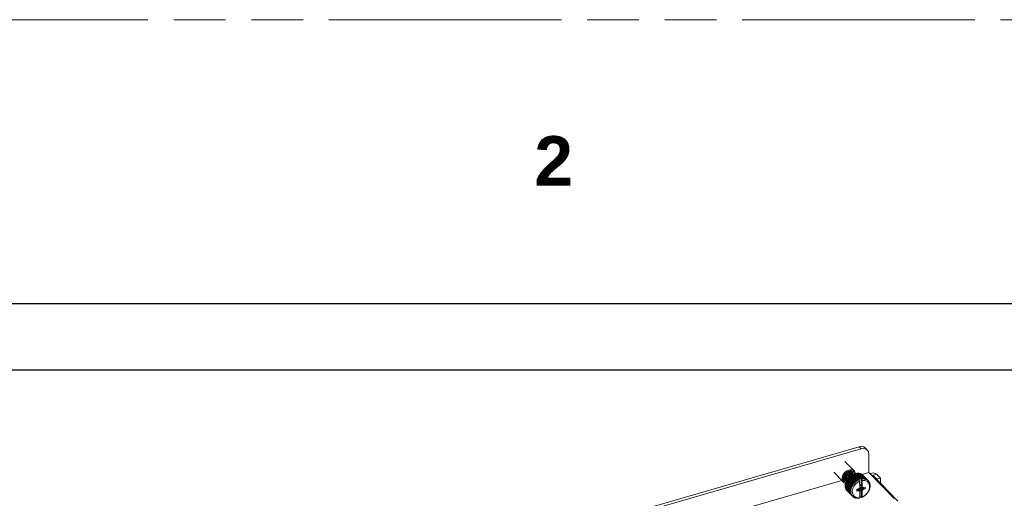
# Model space of a CAD drawing. Header units: millimetres. Extents: x 3925 to 5043, y -86 to 778.
# Tile 431 of 439: x 4785 to 4873, y 735 to 778. Entities that reach past the tile are written whole.
import ezdxf

# ---------------------------------------------------------------- set-up
doc = ezdxf.new("R2010")
doc.units = ezdxf.units.MM
doc.header["$LTSCALE"] = 46.255
doc.linetypes.add('PHANTOM', pattern=[0.8, 0.45, -0.05, 0.1, -0.05, 0.1, -0.05])
doc.layers.get('0').update_dxf_attribs({"linetype": 'CONTINUOUS'})
doc.layers.add('H30K-FOG-FILDXF_CONTINUOUS_LINE', color=7, linetype='CONTINUOUS')
doc.layers.add('SW3DPS-52-39DXF_CONTINUOUS_LINE', color=7, linetype='CONTINUOUS')
doc.styles.add('SLDTEXTSTYLE0', font='arialbd.ttf', dxfattribs={"height": 5.5})

msp = doc.modelspace()

# ---------------------------------------------------------------- linework, layer by layer
at = {"color": 7, "linetype": 'PHANTOM', "lineweight": 0}
msp.add_line((3924.9114, 777.5606), (5042.5114, 777.5606), dxfattribs=at)
at = {"color": 7, "linetype": 'Continuous', "lineweight": 30}
msp.add_line((3937.6114, 752.1606), (5029.8114, 752.1606), dxfattribs=at)
msp.add_lwpolyline([(4777.2128, 746.2015), (4995.7083, 746.2015), (4995.7083, 660.161), (4777.2128, 660.161)], close=True)
at = {"layer": 'H30K-FOG-FILDXF_CONTINUOUS_LINE', "color": 7, "linetype": 'Continuous', "lineweight": 0}
for p, q in [((4791.3686, 719.3461), (4860.4861, 739.3234)), ((4791.5413, 719.168), (4860.6588, 739.1454)), ((4860.6588, 739.1454), (4860.4861, 739.3234)), ((4860.8649, 739.1739), (4860.6588, 739.1454)), ((4861.2052, 739.0362), (4861.0324, 739.2142)), ((4861.3325, 738.7064), (4861.3538, 737.0227)), ((4861.3538, 737.0227), (4860.7369, 736.8444)), ((4863.5992, 734.7079), (4861.3538, 737.0227)), ((4862.0237, 736.8783), (4861.6099, 736.7587)), ((4861.6909, 736.7821), (4863.9363, 734.4673)), ((4862.0237, 736.8783), (4862.3692, 736.5222)), ((4858.9196, 736.3191), (4826.7897, 727.0324)), ((4862.3692, 736.5222), (4862.0364, 736.426)), ((4862.3692, 736.5222), (4862.3748, 736.0771))]:
    msp.add_line(p, q, dxfattribs=at)
for points in [[(4860.4861, 739.3234), (4860.6922, 739.352), (4860.8789, 739.3159), (4861.0324, 739.2142)], [(4861.2052, 739.0362), (4861.0516, 739.1379), (4860.8649, 739.1739)], [(4861.3325, 738.7064), (4861.2974, 738.8921), (4861.2052, 739.0362)], [(4861.4484, 736.9343), (4861.5966, 736.9771), (4861.7634, 736.9813), (4861.9158, 736.9461), (4862.0237, 736.8783)]]:
    msp.add_lwpolyline(points, dxfattribs=at)
at = {"layer": 'SW3DPS-52-39DXF_CONTINUOUS_LINE', "color": 7, "linetype": 'Continuous', "lineweight": 0}
for p, q in [((4859.2008, 738.004), (4860.0446, 737.1341)), ((4858.2129, 737.0476), (4859.0568, 736.1777)), ((4859.1092, 736.7681), (4859.11, 736.7682)), ((4859.1399, 736.7373), (4859.1095, 736.7688)), ((4859.5041, 737.0459), (4859.451, 737.1006)), ((4859.452, 737.0996), (4859.4525, 737.1013)), ((4859.6169, 736.9296), (4859.5583, 736.99)), ((4859.5864, 737.0881), (4859.6266, 737.0669)), ((4859.6084, 737.0765), (4859.6175, 737.0546)), ((4859.6187, 737.0546), (4859.6094, 737.076)), ((4859.6245, 736.9308), (4859.6272, 736.9374)), ((4859.6266, 737.0669), (4859.6471, 737.0503)), ((4859.6352, 737.0524), (4859.6288, 737.0651)), ((4859.6753, 737.1101), (4859.6344, 737.1344)), ((4859.6567, 737.123), (4859.6345, 737.1344)), ((4859.6982, 737.0914), (4859.6567, 737.123)), ((4859.6634, 736.9367), (4859.6594, 736.9839)), ((4859.6611, 737.129), (4859.6607, 737.1332)), ((4859.7296, 736.8135), (4859.671, 736.8738)), ((4859.7101, 737.0798), (4859.6753, 737.1101)), ((4859.7103, 737.0796), (4859.6982, 737.0914)), ((4859.7103, 737.0796), (4859.7101, 737.0798)), ((4859.7244, 737.0638), (4859.7101, 737.0798)), ((4859.8024, 736.9826), (4859.7585, 737.0128)), ((4859.8229, 736.9635), (4859.8024, 736.9826)), ((4859.8161, 736.7879), (4860.2767, 736.3131)), ((4859.823, 736.9634), (4859.8229, 736.9635)), ((4859.8501, 736.8358), (4859.8725, 736.818)), ((4859.8608, 736.8143), (4860.3214, 736.3395)), ((4859.8681, 736.8164), (4859.8627, 736.8174)), ((4860.3884, 736.3049), (4859.8871, 736.8217)), ((4859.9318, 736.8505), (4859.8916, 736.8841)), ((4859.9353, 736.8528), (4860.3959, 736.378)), ((4859.9817, 736.8735), (4860.4423, 736.3987)), ((4860.4471, 736.4166), (4860.0036, 736.8738)), ((4860.0581, 736.9025), (4860.4812, 736.4663)), ((4860.1084, 736.916), (4860.1051, 736.9172)), ((4860.1051, 736.9172), (4860.5283, 736.481)), ((4860.1219, 736.9108), (4860.1084, 736.916)), ((4860.5654, 736.4536), (4860.1219, 736.9108)), ((4860.1819, 736.9361), (4860.605, 736.4999)), ((4860.2287, 736.9445), (4860.6893, 736.4697)), ((4860.3044, 736.953), (4860.765, 736.4781)), ((4860.3501, 736.9549), (4860.8107, 736.4801)), ((4860.4232, 736.9527), (4860.8838, 736.4779)), ((4860.4669, 736.9481), (4860.9275, 736.4733)), ((4860.536, 736.9354), (4860.4861, 736.9284)), ((4860.536, 736.9354), (4860.9966, 736.4606)), ((4860.5769, 736.9244), (4861.0375, 736.4496)), ((4860.6406, 736.9013), (4860.6011, 736.8994)), ((4860.6406, 736.9013), (4861.1012, 736.4265)), ((4860.6778, 736.8841), (4861.1384, 736.4093)), ((4860.7349, 736.8512), (4860.7086, 736.8524)), ((4860.7349, 736.8512), (4861.1955, 736.3763)), ((4860.7677, 736.8281), (4861.2283, 736.3533)), ((4860.8172, 736.7859), (4860.8073, 736.7873)), ((4860.8172, 736.7859), (4861.2778, 736.3111)), ((4859.0703, 736.5637), (4859.0735, 736.5595)), ((4859.0704, 736.5631), (4859.0738, 736.5593)), ((4859.0706, 736.56), (4859.0736, 736.5599)), ((4859.0735, 736.5595), (4859.0738, 736.5593)), ((4859.0936, 736.6378), (4859.0785, 736.6716)), ((4859.1151, 736.6081), (4859.0936, 736.6378)), ((4859.1171, 736.6124), (4859.1067, 736.6197)), ((4859.1067, 736.6197), (4859.1171, 736.6109)), ((4859.1171, 736.6059), (4859.1151, 736.6081)), ((4859.1663, 736.465), (4859.1782, 736.4516)), ((4859.178, 736.4519), (4859.1782, 736.4516)), ((4859.2526, 736.6212), (4859.19, 736.6857)), ((4859.2298, 736.4902), (4859.2235, 736.4961)), ((4859.2235, 736.4961), (4859.2239, 736.4957)), ((4859.2239, 736.4957), (4859.2298, 736.4899)), ((4859.2321, 735.9238), (4859.6927, 735.449)), ((4859.236, 736.5778), (4859.239, 736.5787)), ((4859.2386, 735.97), (4859.6992, 735.4952)), ((4859.2494, 736.3998), (4859.2708, 736.36)), ((4859.2544, 736.0459), (4859.715, 735.5711)), ((4859.2544, 736.0459), (4859.2637, 736.0318)), ((4859.765, 735.515), (4859.2637, 736.0318)), ((4859.2673, 736.0926), (4859.7279, 735.6178)), ((4859.2708, 736.36), (4859.2907, 736.3357)), ((4859.2789, 736.349), (4859.2909, 736.3355)), ((4859.2907, 736.3357), (4859.2909, 736.3355)), ((4859.2934, 736.1686), (4859.754, 735.6938)), ((4859.7974, 735.6324), (4859.2961, 736.1492)), ((4859.2966, 736.5444), (4859.3237, 736.5478)), ((4859.3194, 736.5524), (4859.2978, 736.5491)), ((4859.3653, 736.505), (4859.3027, 736.5695)), ((4859.3125, 736.2149), (4859.7731, 735.7401)), ((4859.3315, 736.3852), (4859.3425, 736.3852)), ((4859.3425, 736.374), (4859.3362, 736.38)), ((4859.3362, 736.38), (4859.3366, 736.3796)), ((4859.3366, 736.3796), (4859.3425, 736.3738)), ((4859.8454, 735.7487), (4859.3441, 736.2655)), ((4859.3447, 736.2953), (4859.3499, 736.2933)), ((4859.3484, 736.2895), (4859.809, 735.8147)), ((4859.3733, 736.3345), (4859.8339, 735.8597)), ((4859.4053, 736.3768), (4859.4049, 736.3803)), ((4859.4056, 736.3902), (4859.4119, 736.3913)), ((4859.9079, 735.8617), (4859.4066, 736.3785)), ((4859.4149, 736.451), (4859.4173, 736.4514)), ((4859.4362, 736.4319), (4859.4154, 736.4533)), ((4859.4183, 736.4062), (4859.8789, 735.9314)), ((4859.4486, 736.449), (4859.9092, 735.9742)), ((4859.9838, 735.9692), (4859.4825, 736.486)), ((4859.5018, 736.5164), (4859.9624, 736.0416)), ((4859.5368, 736.5562), (4859.9973, 736.0814)), ((4860.0716, 736.0692), (4859.5703, 736.586)), ((4859.5972, 736.6181), (4860.0578, 736.1433)), ((4859.6362, 736.6541), (4860.0968, 736.1792)), ((4860.1696, 736.1595), (4859.6683, 736.6763)), ((4859.7026, 736.7092), (4860.1632, 736.2344)), ((4859.7257, 736.7476), (4859.7769, 736.7573)), ((4859.7449, 736.7407), (4860.2055, 736.2658)), ((4860.2759, 736.2386), (4859.7746, 736.7554)), ((4859.9079, 735.8617), (4859.8789, 735.9314)), ((4859.9838, 735.9692), (4859.9624, 736.0416)), ((4860.0716, 736.0692), (4860.0578, 736.1433)), ((4860.0968, 736.1792), (4860.1696, 736.1595)), ((4860.2055, 736.2658), (4860.2759, 736.2386)), ((4860.3214, 736.3395), (4860.3884, 736.3049)), ((4860.423, 736.4284), (4860.4471, 736.4166)), ((4860.423, 736.4284), (4860.4693, 736.3807)), ((4860.4423, 736.3987), (4860.4693, 736.3807)), ((4860.4471, 736.4166), (4860.4812, 736.4663)), ((4860.4693, 736.3807), (4860.5182, 736.2403)), ((4860.5193, 735.6852), (4860.5182, 736.2403)), ((4860.5283, 736.481), (4860.5654, 736.4536)), ((4860.5654, 736.4536), (4860.605, 736.4999)), ((4860.6034, 735.9228), (4860.6168, 735.9234)), ((4860.6168, 735.9234), (4860.6185, 735.8433)), ((4860.6499, 735.7882), (4860.6484, 736.5078)), ((4860.6484, 736.5078), (4860.6859, 736.4692)), ((4860.6859, 736.4692), (4860.6893, 736.4697)), ((4860.7437, 736.3033), (4860.6859, 736.4692)), ((4860.6893, 736.4697), (4860.7409, 736.4151)), ((4860.7437, 736.3033), (4860.7448, 735.7482)), ((4860.8107, 736.4801), (4860.8558, 736.4199)), ((4860.9275, 736.4733), (4860.9657, 736.4084)), ((4861.0375, 736.4496), (4861.0683, 736.3808)), ((4861.1384, 736.4093), (4861.1617, 736.3375)), ((4861.2283, 736.3533), (4861.2441, 736.2795)), ((4861.2778, 736.3111), (4861.2933, 736.2957)), ((4861.2933, 736.2957), (4861.3056, 736.2826)), ((4861.3056, 736.2826), (4861.3067, 736.2729)), ((4861.3067, 736.2729), (4861.3138, 736.2078)), ((4861.3067, 736.2729), (4861.3464, 736.232)), ((4861.3686, 736.1986), (4861.369, 736.1725)), ((4861.369, 736.1725), (4861.3696, 736.1239)), ((4861.369, 736.1725), (4861.4, 736.1406)), ((4861.4131, 736.0637), (4861.4103, 736.0294)), ((4861.4161, 736.103), (4861.4131, 736.0637)), ((4861.4131, 736.0637), (4861.4375, 736.0386)), ((4861.4389, 735.948), (4861.4351, 735.9262)), ((4861.4473, 735.9975), (4861.4389, 735.948)), ((4861.4389, 735.948), (4861.4582, 735.9282)), ((4859.2269, 735.8494), (4859.6875, 735.3746)), ((4859.227, 735.8046), (4859.6876, 735.3298)), ((4859.2325, 735.7332), (4859.6931, 735.2584)), ((4859.2391, 735.6907), (4859.6997, 735.2158)), ((4859.2608, 735.6684), (4859.2552, 735.6237)), ((4859.2552, 735.6237), (4859.7158, 735.1488)), ((4859.2683, 735.5842), (4859.7289, 735.1094)), ((4859.2957, 735.5559), (4859.2947, 735.5229)), ((4859.2947, 735.5229), (4859.7553, 735.0481)), ((4859.314, 735.4873), (4859.7746, 735.0125)), ((4859.349, 735.4512), (4859.3501, 735.4329)), ((4859.3501, 735.4329), (4859.8107, 734.9581)), ((4859.3752, 735.4018), (4859.8358, 734.927)), ((4859.749, 735.2863), (4859.6876, 735.3298)), ((4859.7488, 735.3989), (4859.6927, 735.449)), ((4859.7657, 735.1794), (4859.6997, 735.2158)), ((4859.765, 735.515), (4859.715, 735.5711)), ((4859.7985, 735.0803), (4859.7289, 735.1094)), ((4859.7974, 735.6324), (4859.754, 735.6938)), ((4859.8469, 734.9909), (4859.7746, 735.0125)), ((4859.8454, 735.7487), (4859.809, 735.8147)), ((4860.2637, 735.4263), (4860.2618, 735.4932)), ((4860.266, 735.3577), (4860.2637, 735.4263)), ((4860.2657, 735.519), (4860.3921, 735.5564)), ((4860.3924, 735.3909), (4860.266, 735.3577)), ((4860.334, 735.5392), (4860.3924, 735.3909)), ((4860.3848, 735.5542), (4860.497, 735.3737)), ((4860.3921, 735.5564), (4860.4965, 735.6319)), ((4860.497, 735.3737), (4860.3924, 735.3909)), ((4860.4868, 735.464), (4860.4557, 735.6024)), ((4860.4965, 735.6319), (4860.5193, 735.6852)), ((4860.52, 735.3333), (4860.497, 735.3737)), ((4860.5211, 734.7782), (4860.52, 735.3333)), ((4860.5922, 735.3858), (4860.532, 735.4808)), ((4860.6185, 735.8433), (4860.5455, 735.8795)), ((4860.6192, 735.4796), (4860.5461, 735.5835)), ((4860.5599, 735.8426), (4860.7679, 735.7078)), ((4860.7684, 735.4496), (4860.5603, 735.6514)), ((4860.6179, 735.3977), (4860.565, 735.494)), ((4860.6179, 735.3977), (4860.5922, 735.3858)), ((4860.6192, 735.4796), (4860.6179, 735.3977)), ((4860.6185, 735.8433), (4860.6499, 735.7882)), ((4860.6504, 735.5521), (4860.6192, 735.4796)), ((4860.8728, 735.5251), (4860.6241, 735.6797)), ((4860.6499, 735.7882), (4860.7448, 735.7482)), ((4860.6518, 734.8326), (4860.6504, 735.5521)), ((4860.7455, 735.3963), (4860.6504, 735.5521)), ((4860.7143, 735.6809), (4860.9701, 735.5746)), ((4860.7242, 735.7361), (4860.7189, 735.7036)), ((4860.9701, 735.5746), (4860.7189, 735.7036)), ((4860.7448, 735.7482), (4860.7679, 735.7078)), ((4860.7684, 735.4496), (4860.7455, 735.3963)), ((4860.7455, 735.3963), (4860.7466, 734.8412)), ((4860.7679, 735.7078), (4860.8724, 735.6906)), ((4860.8728, 735.5251), (4860.7684, 735.4496)), ((4860.8724, 735.6906), (4860.9991, 735.7239)), ((4860.9992, 735.5625), (4860.8728, 735.5251)), ((4860.9701, 735.5746), (4860.9705, 735.5744)), ((4860.9705, 735.5744), (4860.9992, 735.5625)), ((4861.0017, 735.7117), (4860.9795, 735.7187)), ((4860.9991, 735.7239), (4861.0017, 735.7117)), ((4861.4112, 735.5845), (4861.4172, 735.5677)), ((4861.447, 735.7331), (4861.4355, 735.7015)), ((4861.4355, 735.7015), (4861.4479, 735.6904)), ((4861.436, 735.7027), (4861.4479, 735.6904)), ((4861.4526, 735.8498), (4861.4436, 735.8161)), ((4861.4436, 735.8161), (4861.4617, 735.8113)), ((4861.4465, 735.827), (4861.4617, 735.8113)), ((4861.4585, 735.7657), (4861.447, 735.7331)), ((4861.4615, 735.8844), (4861.4526, 735.8498)), ((4859.8359, 734.9271), (4859.881, 734.8805)), ((4859.986, 734.8479), (4859.9114, 734.8547)), ((4859.93, 734.8529), (4859.9648, 734.817)), ((4860.0332, 734.7969), (4859.9999, 734.7968)), ((4860.0742, 734.7972), (4860.0332, 734.7969)), ((4860.0332, 734.7969), (4860.0605, 734.7687)), ((4860.1447, 734.7588), (4860.0996, 734.7546)), ((4860.1724, 734.7616), (4860.1447, 734.7588)), ((4860.1447, 734.7588), (4860.1662, 734.7366)), ((4860.2628, 734.7389), (4860.2798, 734.7213)), ((4860.3858, 734.737), (4860.3992, 734.7232)), ((4860.3992, 734.7232), (4860.3915, 734.7386)), ((4860.4726, 734.7383), (4860.4456, 734.7283)), ((4860.5211, 734.7782), (4860.4726, 734.7383)), ((4860.5211, 734.7895), (4860.5317, 734.7922)), ((4860.5686, 734.8404), (4860.5317, 734.7922)), ((4860.6084, 734.8162), (4860.5686, 734.8404)), ((4860.6518, 734.8326), (4860.6892, 734.794)), ((4860.6892, 734.794), (4860.7466, 734.8412)), ((4860.6927, 734.7954), (4860.6892, 734.794))]:
    msp.add_line(p, q, dxfattribs=at)
for points in [[(4859.5495, 737.2364), (4859.4586, 737.2045), (4859.3697, 737.1604), (4859.2849, 737.105), (4859.206, 737.0395), (4859.1348, 736.9655), (4859.0729, 736.8846), (4859.0216, 736.7985), (4858.9822, 736.7093), (4858.9555, 736.6189), (4858.9421, 736.5293), (4858.9422, 736.4425), (4858.956, 736.3605), (4858.9831, 736.2851), (4859.0228, 736.218), (4859.0568, 736.1777)], [(4859.0237, 736.5087), (4859.03, 736.5887), (4859.0491, 736.6707), (4859.0806, 736.7522), (4859.1235, 736.831), (4859.1774, 736.9064), (4859.2406, 736.9755), (4859.3115, 737.0365), (4859.3881, 737.0879), (4859.4686, 737.1286), (4859.551, 737.1576), (4859.6332, 737.1742), (4859.7134, 737.1782), (4859.7895, 737.1693), (4859.8599, 737.1479), (4859.9228, 737.1144), (4859.9766, 737.0695), (4860.0196, 737.015), (4860.0514, 736.9513), (4860.0643, 736.9045)], [(4859.0684, 736.5844), (4859.0742, 736.654), (4859.0917, 736.725), (4859.1203, 736.7955), (4859.1594, 736.8636), (4859.2079, 736.9273), (4859.2644, 736.985), (4859.3273, 737.035), (4859.3951, 737.0761), (4859.4658, 737.1071)], [(4859.823, 736.9634), (4859.8114, 736.9748), (4859.7707, 737.0061), (4859.7244, 737.0301), (4859.6733, 737.0464), (4859.6186, 737.0546), (4859.5613, 737.0543), (4859.5026, 737.0457), (4859.4443, 737.0289), (4859.3875, 737.0046), (4859.3336, 736.9733), (4859.2836, 736.9359), (4859.2387, 736.8935), (4859.1997, 736.8468), (4859.1673, 736.7969), (4859.1424, 736.745), (4859.1255, 736.6924), (4859.1171, 736.6406), (4859.1171, 736.5907), (4859.1257, 736.5441), (4859.1423, 736.5018), (4859.1663, 736.465)], [(4859.7585, 737.0128), (4859.709, 737.0345), (4859.6548, 737.0476), (4859.597, 737.0517), (4859.537, 737.0467), (4859.4764, 737.0329), (4859.4167, 737.0107), (4859.3595, 736.9807), (4859.306, 736.9439), (4859.2574, 736.9012), (4859.2147, 736.8536), (4859.179, 736.8024), (4859.1511, 736.7489), (4859.1318, 736.6947), (4859.1215, 736.6415), (4859.1202, 736.5901), (4859.128, 736.542), (4859.1446, 736.4986)], [(4859.2239, 736.4957), (4859.2162, 736.5044), (4859.1963, 736.5358), (4859.184, 736.5724), (4859.1795, 736.6127), (4859.1827, 736.6559), (4859.1937, 736.7008), (4859.2123, 736.7464), (4859.2381, 736.7912), (4859.2705, 736.834), (4859.3087, 736.8736), (4859.3519, 736.9089), (4859.399, 736.939), (4859.449, 736.9629), (4859.5004, 736.98), (4859.552, 736.9897), (4859.6027, 736.9919), (4859.6513, 736.9863), (4859.6968, 736.9728), (4859.7378, 736.9517), (4859.7598, 736.9341)], [(4859.9321, 736.8507), (4859.9238, 736.8589), (4859.8828, 736.8902), (4859.8362, 736.9143), (4859.7848, 736.9305), (4859.7298, 736.9385), (4859.6724, 736.938), (4859.614, 736.9292), (4859.5558, 736.9123), (4859.4993, 736.888), (4859.4456, 736.8567), (4859.3958, 736.8193), (4859.351, 736.7768), (4859.312, 736.7301), (4859.2797, 736.6802), (4859.2549, 736.6283), (4859.2381, 736.5757), (4859.2297, 736.5238), (4859.2299, 736.474), (4859.2385, 736.4276), (4859.255, 736.3857), (4859.2789, 736.349)], [(4859.8916, 736.8841), (4859.8446, 736.9096), (4859.7924, 736.9266), (4859.7361, 736.9348), (4859.6771, 736.9339), (4859.6166, 736.9241), (4859.5563, 736.9056), (4859.4979, 736.8791), (4859.4422, 736.8451), (4859.3909, 736.8046), (4859.3453, 736.7588), (4859.3064, 736.7091), (4859.275, 736.6563), (4859.2519, 736.6022), (4859.2376, 736.5481), (4859.2323, 736.4955), (4859.2362, 736.4458), (4859.249, 736.4009)], [(4859.3366, 736.3796), (4859.3288, 736.3882), (4859.309, 736.4197), (4859.2967, 736.4562), (4859.2922, 736.4964), (4859.2954, 736.5397), (4859.3065, 736.5848), (4859.325, 736.6303), (4859.3508, 736.675), (4859.3831, 736.7178), (4859.4213, 736.7574), (4859.4645, 736.7927), (4859.5118, 736.8228), (4859.5618, 736.8468), (4859.6132, 736.8638), (4859.6649, 736.8736), (4859.7154, 736.8757), (4859.7638, 736.8701), (4859.8091, 736.8568), (4859.8501, 736.8358)], [(4859.8731, 736.8179), (4859.8429, 736.8223), (4859.7854, 736.8219), (4859.7269, 736.8131), (4859.6687, 736.7962), (4859.6122, 736.7719), (4859.5585, 736.7406), (4859.5088, 736.7034), (4859.464, 736.6609), (4859.425, 736.6143), (4859.3928, 736.5646), (4859.3679, 736.5129), (4859.351, 736.4603), (4859.3425, 736.4083), (4859.3426, 736.3582), (4859.3511, 736.3116), (4859.355, 736.3017)], [(4859.8627, 736.8174), (4859.804, 736.8188), (4859.7437, 736.8111), (4859.6834, 736.7946), (4859.6247, 736.7701), (4859.5684, 736.738), (4859.5162, 736.6993), (4859.4693, 736.655), (4859.4288, 736.6065), (4859.3955, 736.5547), (4859.3701, 736.5011), (4859.3534, 736.4471), (4859.3456, 736.394), (4859.3469, 736.3434), (4859.3558, 736.3032)], [(4859.4658, 737.1071), (4859.5374, 737.1271), (4859.6082, 737.1357), (4859.676, 737.1325), (4859.7391, 737.1176), (4859.7957, 737.0915), (4859.8444, 737.0549), (4859.8537, 737.0458)], [(4859.4658, 737.1071), (4859.4947, 737.1079), (4859.542, 737.1017), (4859.5864, 737.0881)], [(4859.5376, 737.1023), (4859.5334, 737.0544), (4859.5323, 737.0501)], [(4860.0446, 737.1341), (4860.027, 737.1512), (4859.9649, 737.1974), (4859.8935, 737.2316), (4859.8144, 737.2529), (4859.7294, 737.2609), (4859.6405, 737.2554), (4859.5495, 737.2364)], [(4859.6293, 736.9888), (4859.63, 736.9582), (4859.6263, 736.9311)], [(4859.6266, 737.0669), (4859.633, 737.0576), (4859.6353, 737.0521)], [(4859.631, 736.9318), (4859.6337, 736.9527), (4859.6325, 736.9885)], [(4859.6561, 736.9848), (4859.6583, 736.9743), (4859.6591, 736.936)], [(4859.674, 737.1099), (4859.6617, 737.1284), (4859.6573, 737.1333)], [(4859.7206, 736.9384), (4859.7119, 736.9647), (4859.7008, 736.9845)], [(4859.7064, 736.8374), (4859.7158, 736.8712), (4859.7164, 736.8756)], [(4859.709, 736.9665), (4859.7164, 736.9503), (4859.7194, 736.9384)], [(4859.7578, 737.0128), (4859.7549, 737.0193), (4859.7244, 737.0638)], [(4859.73, 736.874), (4859.7314, 736.8561), (4859.728, 736.8151)], [(4859.7328, 736.814), (4859.7332, 736.816), (4859.7344, 736.8683), (4859.7337, 736.8736)], [(4859.8161, 736.7879), (4859.795, 736.7716), (4859.7746, 736.7554)], [(4859.792, 736.8219), (4859.7948, 736.8556), (4859.7944, 736.8611)], [(4859.8161, 736.7879), (4859.8384, 736.8014), (4859.8608, 736.8143)], [(4859.8218, 736.8503), (4859.829, 736.8346), (4859.8321, 736.8222)], [(4859.8705, 736.8966), (4859.8675, 736.9034), (4859.8371, 736.9477), (4859.8229, 736.9635)], [(4859.8537, 737.0458), (4859.8837, 737.0088), (4859.9126, 736.9544), (4859.9304, 736.8932), (4859.9341, 736.8527)], [(4859.8871, 736.8217), (4859.874, 736.8181), (4859.8608, 736.8143)], [(4859.9353, 736.8528), (4859.9108, 736.8372), (4859.8871, 736.8217)], [(4859.9353, 736.8528), (4859.9585, 736.8634), (4859.9817, 736.8735)], [(4860.0036, 736.8738), (4859.9927, 736.8738), (4859.9817, 736.8735)], [(4860.0581, 736.9025), (4860.0304, 736.8881), (4860.0036, 736.8738)], [(4860.1501, 736.9229), (4860.1453, 736.9513), (4860.1183, 737.0267), (4860.0786, 737.0938), (4860.0446, 737.1341)], [(4860.0581, 736.9025), (4860.0816, 736.9102), (4860.1051, 736.9172)], [(4860.1819, 736.9361), (4860.1514, 736.9234), (4860.1219, 736.9108)], [(4860.1819, 736.9361), (4860.2053, 736.9406), (4860.2287, 736.9445)], [(4860.3044, 736.953), (4860.2715, 736.9424), (4860.2407, 736.9322)], [(4860.3044, 736.953), (4860.3273, 736.9542), (4860.3501, 736.9549)], [(4860.4232, 736.9527), (4860.3884, 736.9448), (4860.3653, 736.9393)], [(4860.4232, 736.9527), (4860.4452, 736.9508), (4860.4669, 736.9481)], [(4860.536, 736.9354), (4860.5566, 736.9302), (4860.5769, 736.9244)], [(4860.6406, 736.9013), (4860.6594, 736.893), (4860.6778, 736.8841)], [(4860.7349, 736.8512), (4860.7516, 736.8399), (4860.7677, 736.8281)], [(4859.2952, 736.1475), (4859.2414, 736.1639), (4859.1786, 736.1974), (4859.1247, 736.2423), (4859.0818, 736.2968), (4859.05, 736.3605), (4859.0304, 736.4317), (4859.0237, 736.5087)], [(4859.0568, 736.1777), (4859.0743, 736.1606), (4859.1365, 736.1144), (4859.2079, 736.0802), (4859.2597, 736.0662)], [(4859.1511, 736.3655), (4859.1211, 736.4025), (4859.0922, 736.4569), (4859.0745, 736.5181), (4859.0684, 736.5844)], [(4859.0735, 736.5595), (4859.0894, 736.5445), (4859.1295, 736.5167), (4859.1378, 736.5131)], [(4859.124, 736.6835), (4859.0852, 736.6825), (4859.0814, 736.6832)], [(4859.1446, 736.4986), (4859.1695, 736.4613), (4859.178, 736.4519)], [(4859.3462, 736.278), (4859.3288, 736.2788), (4859.2657, 736.2937), (4859.2091, 736.3198), (4859.1604, 736.3564), (4859.1511, 736.3655)], [(4859.178, 736.4519), (4859.194, 736.4369), (4859.2319, 736.4116), (4859.2472, 736.4055)], [(4859.2387, 736.5778), (4859.2113, 736.5782), (4859.1827, 736.5838)], [(4859.1829, 736.5818), (4859.1984, 736.5773), (4859.2377, 736.5737)], [(4859.2338, 736.5493), (4859.1987, 736.5562), (4859.1879, 736.5606)], [(4859.1885, 736.5589), (4859.1965, 736.5552), (4859.2334, 736.5466)], [(4859.2456, 735.9099), (4859.2372, 735.8831), (4859.2269, 735.8494)], [(4859.2321, 735.9238), (4859.235, 735.9469), (4859.2386, 735.97)], [(4859.2637, 736.0318), (4859.2512, 736.0014), (4859.2386, 735.97)], [(4859.2544, 736.0459), (4859.2606, 736.0693), (4859.2673, 736.0926)], [(4859.2961, 736.1492), (4859.2818, 736.1213), (4859.2673, 736.0926)], [(4859.2907, 736.3357), (4859.3067, 736.3207), (4859.3447, 736.2953)], [(4859.2934, 736.1686), (4859.3027, 736.1918), (4859.3125, 736.2149)], [(4859.2934, 736.1686), (4859.2947, 736.1589), (4859.2961, 736.1492)], [(4859.2935, 736.485), (4859.3377, 736.4905), (4859.3629, 736.4976)], [(4859.349, 736.4481), (4859.3405, 736.4477), (4859.3006, 736.4532), (4859.2973, 736.4544)], [(4859.2981, 736.4519), (4859.2983, 736.4518), (4859.3399, 736.4444), (4859.3484, 736.4446)], [(4859.3441, 736.2655), (4859.3284, 736.2406), (4859.3125, 736.2149)], [(4859.3484, 736.2895), (4859.3461, 736.2775), (4859.3441, 736.2655)], [(4859.3484, 736.2895), (4859.3606, 736.3121), (4859.3733, 736.3345)], [(4859.4066, 736.3785), (4859.39, 736.3569), (4859.3733, 736.3345)], [(4859.4049, 736.3803), (4859.4081, 736.4235), (4859.4191, 736.4683), (4859.4375, 736.5135), (4859.4631, 736.5583), (4859.4954, 736.6011), (4859.5337, 736.6409), (4859.577, 736.6764), (4859.6243, 736.7066), (4859.6743, 736.7305), (4859.7257, 736.7476)], [(4859.4183, 736.4062), (4859.4123, 736.3923), (4859.4066, 736.3785)], [(4859.4183, 736.4062), (4859.4332, 736.4277), (4859.4486, 736.449)], [(4859.4825, 736.486), (4859.4656, 736.4678), (4859.4486, 736.449)], [(4859.5018, 736.5164), (4859.4919, 736.5012), (4859.4825, 736.486)], [(4859.5018, 736.5164), (4859.5191, 736.5365), (4859.5368, 736.5562)], [(4859.5703, 736.586), (4859.5536, 736.5714), (4859.5368, 736.5562)], [(4859.5972, 736.6181), (4859.5835, 736.602), (4859.5703, 736.586)], [(4859.5972, 736.6181), (4859.6165, 736.6363), (4859.6362, 736.6541)], [(4859.6683, 736.6763), (4859.6523, 736.6654), (4859.6362, 736.6541)], [(4859.7026, 736.7092), (4859.6852, 736.6927), (4859.6683, 736.6763)], [(4859.7026, 736.7092), (4859.7236, 736.7252), (4859.7449, 736.7407)], [(4859.7746, 736.7554), (4859.7598, 736.7482), (4859.7449, 736.7407)], [(4860.5182, 736.2403), (4860.3985, 736.1808), (4860.2847, 736.1052), (4860.1795, 736.0156), (4860.0857, 735.914), (4860.0055, 735.8031), (4859.9411, 735.6857), (4859.8939, 735.5646), (4859.8652, 735.443), (4859.8558, 735.3237), (4859.8657, 735.2099), (4859.8948, 735.1044), (4859.9424, 735.0098), (4860.0073, 734.9285), (4860.0878, 734.8625), (4860.1819, 734.8135), (4860.2873, 734.7827), (4860.4013, 734.7708), (4860.5211, 734.7782)], [(4859.8789, 735.9314), (4859.8938, 735.9529), (4859.9092, 735.9742)], [(4859.9092, 735.9742), (4859.947, 735.9716), (4859.9838, 735.9692)], [(4859.9624, 736.0416), (4859.9797, 736.0617), (4859.9973, 736.0814)], [(4859.9973, 736.0814), (4860.035, 736.0751), (4860.0716, 736.0692)], [(4860.0578, 736.1433), (4860.0771, 736.1615), (4860.0968, 736.1792)], [(4860.1632, 736.2344), (4860.1842, 736.2503), (4860.2055, 736.2658)], [(4860.1696, 736.1595), (4860.1666, 736.1964), (4860.1632, 736.2344)], [(4860.2759, 736.2386), (4860.2764, 736.2753), (4860.2767, 736.3131)], [(4860.2767, 736.3131), (4860.299, 736.3265), (4860.3214, 736.3395)], [(4860.3884, 736.3049), (4860.3922, 736.3409), (4860.3959, 736.378)], [(4860.3959, 736.378), (4860.4191, 736.3886), (4860.4423, 736.3987)], [(4860.5283, 736.481), (4860.5047, 736.4739), (4860.4812, 736.4663)], [(4860.5189, 735.9059), (4860.5227, 735.9074), (4860.5634, 735.9179), (4860.6034, 735.9228)], [(4860.559, 735.9168), (4860.5574, 735.9125), (4860.5514, 735.896), (4860.5455, 735.8795)], [(4860.6484, 736.5078), (4860.6268, 736.5041), (4860.605, 736.4999)], [(4860.7409, 736.4151), (4860.7529, 736.4462), (4860.765, 736.4781)], [(4861.0829, 736.268), (4860.9775, 736.2988), (4860.8635, 736.3107), (4860.7437, 736.3033)], [(4860.7466, 734.8412), (4860.8663, 734.9007), (4860.9802, 734.9762), (4861.0853, 735.0659), (4861.1791, 735.1674), (4861.2593, 735.2783), (4861.3238, 735.3958), (4861.3709, 735.5169), (4861.3996, 735.6385), (4861.4091, 735.7577), (4861.3991, 735.8715), (4861.37, 735.977), (4861.3224, 736.0716), (4861.2575, 736.153), (4861.177, 736.219), (4861.0829, 736.268)], [(4860.765, 736.4781), (4860.7879, 736.4794), (4860.8107, 736.4801)], [(4860.8558, 736.4199), (4860.8698, 736.4485), (4860.8838, 736.4779)], [(4860.8838, 736.4779), (4860.9058, 736.4759), (4860.9275, 736.4733)], [(4860.9657, 736.4084), (4860.9811, 736.4341), (4860.9966, 736.4606)], [(4860.9966, 736.4606), (4861.0172, 736.4554), (4861.0375, 736.4496)], [(4861.0683, 736.3808), (4861.0847, 736.4033), (4861.1012, 736.4265)], [(4861.1012, 736.4265), (4861.12, 736.4182), (4861.1384, 736.4093)], [(4861.1617, 736.3375), (4861.1785, 736.3566), (4861.1955, 736.3763)], [(4861.1955, 736.3763), (4861.2122, 736.3651), (4861.2283, 736.3533)], [(4861.2441, 736.2795), (4861.2608, 736.295), (4861.2778, 736.3111)], [(4861.3138, 736.2078), (4861.33, 736.2197), (4861.3464, 736.232)], [(4861.3464, 736.232), (4861.3578, 736.2155), (4861.3686, 736.1986)], [(4861.3696, 736.1239), (4861.3847, 736.132), (4861.4, 736.1406)], [(4861.4, 736.1406), (4861.4083, 736.1219), (4861.4161, 736.103)], [(4861.4103, 736.0294), (4861.4238, 736.0339), (4861.4375, 736.0386)], [(4861.4351, 735.9262), (4861.4466, 735.9271), (4861.4582, 735.9282)], [(4861.4375, 736.0386), (4861.4427, 736.0182), (4861.4473, 735.9975)], [(4861.4582, 735.9282), (4861.4602, 735.9064), (4861.4615, 735.8844)], [(4859.227, 735.8046), (4859.2266, 735.8269), (4859.2269, 735.8494)], [(4859.2441, 735.787), (4859.2401, 735.7687), (4859.2325, 735.7332)], [(4859.2391, 735.6907), (4859.2355, 735.7118), (4859.2325, 735.7332)], [(4859.2683, 735.5842), (4859.2615, 735.6038), (4859.2552, 735.6237)], [(4859.314, 735.4873), (4859.3041, 735.5049), (4859.2947, 735.5229)], [(4859.3752, 735.4018), (4859.3624, 735.4171), (4859.3501, 735.4329)], [(4859.6876, 735.3298), (4859.6872, 735.3521), (4859.6875, 735.3746)], [(4859.6875, 735.3746), (4859.7186, 735.3868), (4859.7488, 735.3989)], [(4859.6927, 735.449), (4859.6956, 735.472), (4859.6992, 735.4952)], [(4859.6931, 735.2584), (4859.7215, 735.2724), (4859.749, 735.2863)], [(4859.6997, 735.2158), (4859.6961, 735.237), (4859.6931, 735.2584)], [(4859.6992, 735.4952), (4859.7326, 735.5051), (4859.765, 735.515)], [(4859.715, 735.5711), (4859.7212, 735.5944), (4859.7279, 735.6178)], [(4859.7158, 735.1488), (4859.7412, 735.1642), (4859.7657, 735.1794)], [(4859.7289, 735.1094), (4859.7221, 735.1289), (4859.7158, 735.1488)], [(4859.7279, 735.6178), (4859.7632, 735.6251), (4859.7974, 735.6324)], [(4859.754, 735.6938), (4859.7633, 735.717), (4859.7731, 735.7401)], [(4859.7553, 735.0481), (4859.7773, 735.0643), (4859.7985, 735.0803)], [(4859.7746, 735.0125), (4859.7647, 735.0301), (4859.7553, 735.0481)], [(4859.7731, 735.7401), (4859.8098, 735.7443), (4859.8454, 735.7487)], [(4859.809, 735.8147), (4859.8212, 735.8372), (4859.8339, 735.8597)], [(4859.8339, 735.8597), (4859.8714, 735.8606), (4859.9079, 735.8617)], [(4860.2565, 735.4214), (4860.2572, 735.463), (4860.2657, 735.519)], [(4860.266, 735.3577), (4860.2573, 735.4088), (4860.2565, 735.4214)], [(4860.4868, 735.464), (4860.4685, 735.4596), (4860.4499, 735.4564), (4860.4458, 735.4561)], [(4860.532, 735.4808), (4860.5167, 735.4742), (4860.5016, 735.4686), (4860.4868, 735.464)], [(4860.5922, 735.3858), (4860.552, 735.37), (4860.5113, 735.3595), (4860.5055, 735.3587)], [(4860.565, 735.494), (4860.5539, 735.49), (4860.5429, 735.4856), (4860.532, 735.4807)], [(4860.5455, 735.8795), (4860.5497, 735.8673), (4860.5545, 735.855), (4860.5599, 735.8426)], [(4860.5603, 735.6514), (4860.555, 735.6299), (4860.5503, 735.6073), (4860.5461, 735.5835)], [(4860.5461, 735.5835), (4860.5522, 735.5541), (4860.565, 735.494)], [(4860.6241, 735.6797), (4860.6017, 735.6707), (4860.5804, 735.6612), (4860.5603, 735.6514)], [(4860.7143, 735.6809), (4860.6839, 735.6806), (4860.6538, 735.6802), (4860.6241, 735.6797)], [(4860.7189, 735.7036), (4860.7172, 735.6961), (4860.7143, 735.6809)], [(4861.0017, 735.7117), (4861.0081, 735.664), (4861.0073, 735.614), (4860.9992, 735.5625)], [(4861.0403, 735.0099), (4861.0201, 734.9928), (4860.9996, 734.9761)], [(4861.0709, 735.0425), (4861.0559, 735.0263), (4861.0403, 735.0099)], [(4861.1039, 735.0686), (4861.0873, 735.0553), (4861.0709, 735.0425)], [(4861.141, 735.1065), (4861.1226, 735.0874), (4861.1039, 735.0686)], [(4861.1641, 735.1379), (4861.1528, 735.1223), (4861.141, 735.1065)], [(4861.1979, 735.1714), (4861.1809, 735.1544), (4861.1641, 735.1379)], [(4861.2306, 735.2127), (4861.2145, 735.1919), (4861.1979, 735.1714)], [(4861.2461, 735.2419), (4861.2386, 735.2274), (4861.2306, 735.2127)], [(4861.2799, 735.2825), (4861.2629, 735.2619), (4861.2461, 735.2419)], [(4861.3075, 735.3265), (4861.2939, 735.3044), (4861.2799, 735.2825)], [(4861.3155, 735.3524), (4861.3116, 735.3395), (4861.3075, 735.3265)], [(4861.348, 735.3998), (4861.3317, 735.3758), (4861.3155, 735.3524)], [(4861.3701, 735.4456), (4861.3593, 735.4226), (4861.348, 735.3998)], [(4861.3709, 735.4674), (4861.3706, 735.4565), (4861.3701, 735.4456)], [(4861.4012, 735.521), (4861.386, 735.4938), (4861.3709, 735.4674)], [(4861.4172, 735.5677), (4861.4095, 735.5443), (4861.4012, 735.521)], [(4861.4382, 735.6438), (4861.4247, 735.6137), (4861.4112, 735.5845)], [(4861.4479, 735.6904), (4861.4434, 735.6671), (4861.4382, 735.6438)], [(4861.4617, 735.8113), (4861.4604, 735.7886), (4861.4585, 735.7657)], [(4859.8107, 734.9581), (4859.8291, 734.9746), (4859.8469, 734.9909)], [(4859.8358, 734.927), (4859.823, 734.9423), (4859.8107, 734.9581)], [(4859.9098, 734.9129), (4859.8733, 734.9198), (4859.8358, 734.927)], [(4859.881, 734.8805), (4859.8957, 734.8968), (4859.9098, 734.9129)], [(4859.9114, 734.8547), (4859.896, 734.8673), (4859.881, 734.8805)], [(4859.9648, 734.817), (4859.9757, 734.8325), (4859.986, 734.8479)], [(4859.9999, 734.7968), (4859.9822, 734.8066), (4859.9648, 734.817)], [(4860.0605, 734.7687), (4860.0675, 734.783), (4860.0742, 734.7972)], [(4860.0996, 734.7546), (4860.0799, 734.7614), (4860.0605, 734.7687)], [(4860.1662, 734.7366), (4860.1694, 734.7492), (4860.1724, 734.7616)], [(4860.2086, 734.7288), (4860.1873, 734.7324), (4860.1662, 734.7366)], [(4860.2789, 734.742), (4860.2442, 734.7354), (4860.2086, 734.7288)], [(4860.2798, 734.7213), (4860.2795, 734.7317), (4860.2789, 734.742)], [(4860.3247, 734.72), (4860.3022, 734.7204), (4860.2798, 734.7213)], [(4860.3915, 734.7386), (4860.3586, 734.7293), (4860.3247, 734.72)], [(4860.4456, 734.7283), (4860.4224, 734.7254), (4860.3992, 734.7232)], [(4860.6084, 734.8162), (4860.6301, 734.8242), (4860.6518, 734.8326)], [(4860.7441, 734.8254), (4860.7188, 734.8105), (4860.6927, 734.7954)], [(4860.7683, 734.8292), (4860.7562, 734.8272), (4860.7441, 734.8254)], [(4860.814, 734.8528), (4860.7912, 734.8408), (4860.7683, 734.8292)], [(4860.8589, 734.8848), (4860.8368, 734.8689), (4860.814, 734.8528)], [(4860.887, 734.8958), (4860.8729, 734.8901), (4860.8589, 734.8848)], [(4860.9306, 734.9248), (4860.9089, 734.9101), (4860.887, 734.8958)], [(4860.9685, 734.9576), (4860.9499, 734.9413), (4860.9306, 734.9248)], [(4860.9996, 734.9761), (4860.984, 734.9667), (4860.9685, 734.9576)]]:
    msp.add_lwpolyline(points, dxfattribs=at)

# ---------------------------------------------------------------- texts
at = {"color": 7, "linetype": 'Continuous', "lineweight": 0, "insert": (4831.4057, 767.1333), "char_height": 4.445, "attachment_point": 1, "style": 'SLDTEXTSTYLE0'}
msp.add_mtext('2', dxfattribs=at)

doc.saveas('drawing.dxf')
